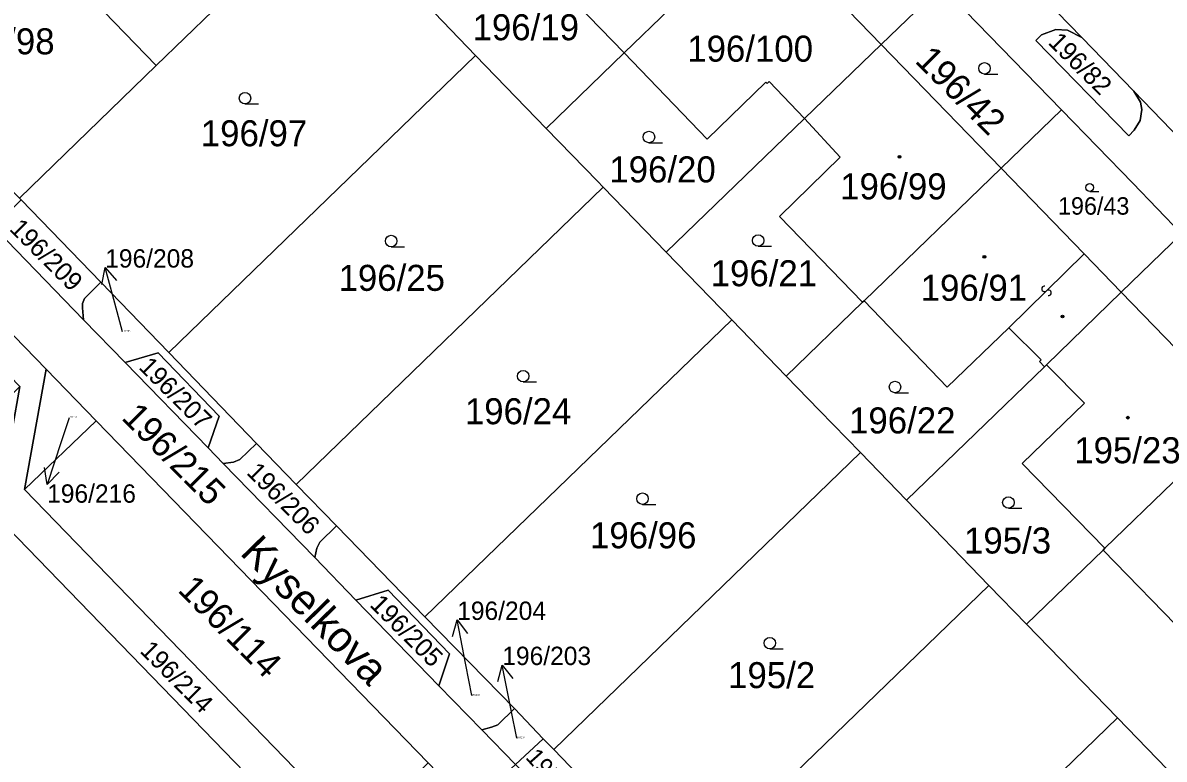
# Model space of a CAD drawing. Extents: x -598233 to -596890, y -1157848 to -1156431.
# Drawn here: x -597785.8 to -597711.3, y -1156700.1 to -1156652 of the extents above; entities that cross this region are included whole.
import ezdxf

# ---------------------------------------------------------------- set-up
doc = ezdxf.new("R2010")
doc.units = 0
for name, color, linetype in [('Level 1', 7, 'Continuous'), ('Level 11', 7, 'Continuous'), ('Level 13', 7, 'Continuous'), ('Level 3', 7, 'Continuous'), ('Level 4', 7, 'Continuous'), ('Level 5', 7, 'Continuous'), ('Level 57', 7, 'Continuous'), ('Level 60', 7, 'Continuous')]:
    doc.layers.add(name, color=color, linetype=linetype)

msp = doc.modelspace()

# ---------------------------------------------------------------- linework, layer by layer
at = {"layer": 'Level 1'}
for points in [[(-597792.16, -1156639.25), (-597777.12, -1156654.77)], [(-597728.82, -1156640.42), (-597716.67, -1156652.92)], [(-597777.12, -1156654.77), (-597766.03, -1156644.02)], [(-597748.06, -1156644.56), (-597751.96, -1156648.36), (-597746.56, -1156653.94)], [(-597746.56, -1156653.94), (-597737.62, -1156645.29)], [(-597729.78, -1156653.38), (-597737.62, -1156645.29)], [(-597729.78, -1156653.38), (-597725.84, -1156649.57)], [(-597725.84, -1156649.57), (-597717.99, -1156657.66)], [(-597756.27, -1156654.1), (-597759.5, -1156650.76)], [(-597716.67, -1156652.92), (-597717.61, -1156652.44), (-597718.36, -1156652.41), (-597719.29, -1156652.75), (-597719.67, -1156653.12), (-597713.6, -1156659.35), (-597713.24, -1156658.98), (-597712.86, -1156658.35), (-597712.75, -1156657.64), (-597712.83, -1156657.16), (-597713.26, -1156656.43)], [(-597713.26, -1156656.43), (-597716.67, -1156652.92)], [(-597734.79, -1156658.23), (-597729.78, -1156653.38)], [(-597729.78, -1156653.38), (-597721.93, -1156661.48)], [(-597776.31, -1156673.51), (-597756.27, -1156654.1)], [(-597756.27, -1156654.1), (-597751.65, -1156658.87)], [(-597751.65, -1156658.87), (-597746.56, -1156653.94)], [(-597746.56, -1156653.94), (-597741.13, -1156659.57), (-597737.3, -1156655.85), (-597737.21, -1156655.93), (-597737.09, -1156655.81), (-597734.79, -1156658.23)], [(-597803.97, -1156654.86), (-597803.61, -1156655.05), (-597802.98, -1156655.49), (-597802.37, -1156656.01), (-597784.31, -1156674.6)], [(-597777.12, -1156654.77), (-597786.06, -1156663.43)], [(-597713.26, -1156656.43), (-597701.06, -1156669.09)], [(-597717.99, -1156657.66), (-597721.93, -1156661.48)], [(-597717.99, -1156657.66), (-597713.34, -1156662.46), (-597710.15, -1156665.76)], [(-597751.65, -1156658.87), (-597748.31, -1156662.32), (-597747.93, -1156662.72)], [(-597743.81, -1156666.97), (-597734.79, -1156658.23)], [(-597734.79, -1156658.23), (-597732.45, -1156660.75), (-597736.41, -1156664.63), (-597730.99, -1156670.24)], [(-597721.93, -1156661.48), (-597730.89, -1156670.15)], [(-597716.51, -1156667.08), (-597721.93, -1156661.48)], [(-597767.98, -1156682.15), (-597747.93, -1156662.72)], [(-597747.93, -1156662.72), (-597743.81, -1156666.97)], [(-597785.95, -1156663.55), (-597780.75, -1156668.92)], [(-597788.15, -1156664.91), (-597781.88, -1156671.38)], [(-597710.15, -1156665.76), (-597714.09, -1156669.58)], [(-597743.81, -1156666.97), (-597739.53, -1156671.39)], [(-597714.09, -1156669.58), (-597716.51, -1156667.08)], [(-597781.88, -1156671.38), (-597781.95, -1156670.61), (-597781.95, -1156670.31), (-597781.82, -1156669.99), (-597780.75, -1156668.92)], [(-597780.75, -1156668.92), (-597776.31, -1156673.51)], [(-597714.09, -1156669.58), (-597718.97, -1156674.32)], [(-597714.09, -1156669.58), (-597706.24, -1156677.68)], [(-597730.99, -1156670.24), (-597735.97, -1156675.07)], [(-597730.89, -1156670.15), (-597730.99, -1156670.24)], [(-597730.89, -1156670.15), (-597725.45, -1156675.79), (-597721.43, -1156671.9)], [(-597779.16, -1156674.17), (-597781.88, -1156671.38)], [(-597759.57, -1156690.8), (-597739.53, -1156671.39)], [(-597739.53, -1156671.39), (-597735.97, -1156675.07)], [(-597721.43, -1156671.9), (-597719.33, -1156674.01), (-597719.43, -1156674.1), (-597719.11, -1156674.45)], [(-597773.74, -1156679.76), (-597773.02, -1156677.68), (-597777.01, -1156673.54), (-597779.16, -1156674.17)], [(-597770.58, -1156679.46), (-597776.31, -1156673.51)], [(-597785.73, -1156682.48), (-597784.31, -1156674.6)], [(-597784.31, -1156674.6), (-597781.05, -1156677.98)], [(-597779.16, -1156674.17), (-597773.74, -1156679.76)], [(-597719.11, -1156674.45), (-597728.12, -1156683.17)], [(-597718.97, -1156674.32), (-597716.48, -1156676.83), (-597720.56, -1156680.77), (-597715.16, -1156686.32)], [(-597718.97, -1156674.32), (-597719.11, -1156674.45)], [(-597731.13, -1156680.06), (-597733.79, -1156677.31), (-597735.97, -1156675.07)], [(-597786.04, -1156675.75), (-597787.57, -1156684.23), (-597764.57, -1156707.96)], [(-597785.73, -1156682.48), (-597781.05, -1156677.98)], [(-597759.36, -1156700.34), (-597781.05, -1156677.98)], [(-597706.24, -1156677.68), (-597715.16, -1156686.32)], [(-597772.75, -1156680.78), (-597773.74, -1156679.76)], [(-597772.75, -1156680.78), (-597772.08, -1156680.68), (-597771.66, -1156680.52), (-597770.58, -1156679.46)], [(-597767.98, -1156682.15), (-597770.58, -1156679.46)], [(-597751.16, -1156699.47), (-597731.13, -1156680.06)], [(-597731.13, -1156680.06), (-597728.12, -1156683.17)], [(-597766.77, -1156686.93), (-597772.75, -1156680.78)], [(-597785.73, -1156682.48), (-597763.99, -1156704.91)], [(-597767.98, -1156682.15), (-597765.35, -1156684.85)], [(-597728.12, -1156683.17), (-597722.73, -1156688.74)], [(-597766.77, -1156686.93), (-597766.64, -1156686.32), (-597766.43, -1156685.92), (-597765.35, -1156684.85)], [(-597765.35, -1156684.85), (-597759.57, -1156690.8)], [(-597715.27, -1156686.43), (-597720.28, -1156691.27)], [(-597698.34, -1156685.84), (-597703.24, -1156690.6), (-597705.64, -1156688.12), (-597709.77, -1156692.11), (-597715.27, -1156686.43)], [(-597715.27, -1156686.43), (-597715.16, -1156686.32)], [(-597764.08, -1156689.7), (-597766.77, -1156686.93)], [(-597742.79, -1156708.17), (-597722.73, -1156688.74)], [(-597722.73, -1156688.74), (-597720.28, -1156691.27)], [(-597758.66, -1156695.3), (-597757.96, -1156693.21), (-597761.98, -1156689.06), (-597764.08, -1156689.7)], [(-597764.08, -1156689.7), (-597758.66, -1156695.3)], [(-597759.57, -1156690.8), (-597753.73, -1156696.79)], [(-597720.28, -1156691.27), (-597714.33, -1156697.41)], [(-597755.85, -1156698.19), (-597758.66, -1156695.3)], [(-597753.73, -1156696.79), (-597754.82, -1156697.85), (-597755.23, -1156698.02), (-597755.85, -1156698.19)], [(-597753.73, -1156696.79), (-597751.84, -1156698.77)], [(-597714.33, -1156697.41), (-597734.39, -1156716.85)], [(-597714.33, -1156697.41), (-597705.92, -1156706.09)], [(-597755.85, -1156698.19), (-597753.66, -1156700.46)], [(-597753.66, -1156700.46), (-597751.84, -1156698.77)], [(-597751.16, -1156699.47), (-597751.84, -1156698.77)], [(-597751.16, -1156699.47), (-597748.53, -1156702.2)]]:
    msp.add_lwpolyline(points, dxfattribs=at)
at = {"layer": 'Level 13'}
for centre, start, end in [((-597719.098, -1156669.358), 81.57005, 314.16005), ((-597718.842, -1156669.623), 261.7845, 133.8825)]:
    msp.add_arc(centre, 0.184, start, end, dxfattribs=at)
at = {"layer": 'Level 3'}
msp.add_lwpolyline([(-597716.51, -1156667.08), (-597721.43, -1156671.9)], dxfattribs=at)
at = {"layer": 'Level 5'}
for p, q in [((-597723.02, -1156655.32), (-597722.145, -1156655.32)), ((-597771.33, -1156657.27), (-597770.455, -1156657.27)), ((-597744.94, -1156659.81), (-597744.065, -1156659.81)), ((-597716.15, -1156662.99), (-597715.555, -1156662.99)), ((-597761.78, -1156666.61), (-597760.905, -1156666.61)), ((-597737.81, -1156666.57), (-597736.935, -1156666.57)), ((-597753.16, -1156675.44), (-597752.285, -1156675.44)), ((-597728.87, -1156676.15), (-597727.995, -1156676.15)), ((-597745.36, -1156683.45), (-597744.485, -1156683.45)), ((-597721.46, -1156683.7), (-597720.585, -1156683.7)), ((-597737.04, -1156692.89), (-597736.165, -1156692.89))]:
    msp.add_line(p, q, dxfattribs=at)
for centre, radius in [((-597723.02, -1156654.945), 0.375), ((-597771.33, -1156656.895), 0.375), ((-597744.94, -1156659.435), 0.375), ((-597728.57, -1156660.73), 0.09), ((-597728.57, -1156660.73), 0.0521), ((-597716.15, -1156662.735), 0.255), ((-597761.78, -1156666.235), 0.375), ((-597737.81, -1156666.195), 0.375), ((-597723.03, -1156667.26), 0.09), ((-597723.03, -1156667.26), 0.0521), ((-597717.92, -1156671.17), 0.09), ((-597717.92, -1156671.17), 0.0521), ((-597753.16, -1156675.065), 0.375), ((-597728.87, -1156675.775), 0.375), ((-597713.66, -1156677.78), 0.09), ((-597713.66, -1156677.78), 0.0521), ((-597745.36, -1156683.075), 0.375), ((-597721.46, -1156683.325), 0.375), ((-597737.04, -1156692.515), 0.375)]:
    msp.add_circle(centre, radius, dxfattribs=at)
at = {"layer": 'Level 57'}
for p, q in [((-597779.672, -1156670.865), (-597780.459, -1156667.97)), ((-597779.32, -1156672.16), (-597779.672, -1156670.865)), ((-597782.82, -1156677.78), (-597783.316, -1156679.29)), ((-597783.316, -1156679.29), (-597784.252, -1156682.14)), ((-597756.897, -1156693.946), (-597757.466, -1156691)), ((-597756.51, -1156695.95), (-597756.897, -1156693.946)), ((-597753.935, -1156696.892), (-597754.52, -1156693.95)), ((-597753.57, -1156698.73), (-597753.935, -1156696.892))]:
    msp.add_line(p, q, dxfattribs=at)
for points in [[(-597780.679, -1156669.066), (-597780.459, -1156667.97), (-597779.714, -1156668.804)], [(-597783.465, -1156681.346), (-597784.252, -1156682.14), (-597784.415, -1156681.034)], [(-597757.767, -1156692.077), (-597757.466, -1156691), (-597756.785, -1156691.887)], [(-597754.815, -1156695.028), (-597754.52, -1156693.95), (-597753.835, -1156694.833)]]:
    msp.add_lwpolyline(points, dxfattribs=at)
at = {"layer": 'Level 60'}
for points in [[(-597710.15, -1156665.76), (-597713.34, -1156662.46), (-597717.99, -1156657.66), (-597725.84, -1156649.57), (-597733.68, -1156641.47), (-597741.53, -1156633.36), (-597742.78, -1156632.07), (-597749.38, -1156625.26), (-597755.75, -1156618.68), (-597759.45, -1156614.86), (-597760.55, -1156613.97), (-597764.42, -1156610.19), (-597763.26, -1156609.9)], [(-597701.06, -1156669.09), (-597713.26, -1156656.43), (-597716.67, -1156652.92), (-597728.82, -1156640.42), (-597732.48, -1156636.72), (-597744.62, -1156624.05), (-597748.03, -1156620.57), (-597754.91, -1156613.49), (-597756.8, -1156611.6), (-597757.94, -1156610.85), (-597759.22, -1156610.29), (-597761.19, -1156609.85)], [(-597728.82, -1156640.42), (-597716.67, -1156652.92), (-597717.61, -1156652.44), (-597718.36, -1156652.41), (-597719.29, -1156652.75), (-597719.67, -1156653.12), (-597713.6, -1156659.35), (-597713.24, -1156658.98), (-597712.86, -1156658.35), (-597712.75, -1156657.64), (-597712.83, -1156657.16), (-597713.26, -1156656.43), (-597701.06, -1156669.09)], [(-597820.17, -1156710.3), (-597809.29, -1156699.28), (-597804.09, -1156694.01), (-597798.89, -1156688.75), (-597793.69, -1156683.49), (-597786.04, -1156675.75), (-597787.57, -1156684.23), (-597764.57, -1156707.96)]]:
    msp.add_lwpolyline(points, dxfattribs=at)
for points in [[(-597777.12, -1156654.77), (-597792.16, -1156639.25), (-597781.3, -1156628.26), (-597767.35, -1156642.66), (-597766.03, -1156644.02)], [(-597748.06, -1156644.56), (-597750.44, -1156641.98), (-597745.48, -1156637.18), (-597743.11, -1156639.62), (-597737.62, -1156645.29), (-597746.56, -1156653.94), (-597751.96, -1156648.36)], [(-597792.16, -1156639.25), (-597777.12, -1156654.77), (-597786.06, -1156663.43), (-597799.05, -1156650.1), (-597799.3, -1156648.62), (-597799.1, -1156647.13), (-597798.47, -1156645.77), (-597797.86, -1156645.02)], [(-597737.62, -1156645.29), (-597733.68, -1156641.47), (-597725.84, -1156649.57), (-597729.78, -1156653.38)], [(-597759.5, -1156650.76), (-597750.44, -1156641.98), (-597748.06, -1156644.56), (-597751.96, -1156648.36), (-597746.56, -1156653.94), (-597751.65, -1156658.87), (-597756.27, -1156654.1)], [(-597777.12, -1156654.77), (-597766.03, -1156644.02), (-597762.84, -1156647.32), (-597759.5, -1156650.76), (-597756.27, -1156654.1), (-597776.31, -1156673.51), (-597780.75, -1156668.92), (-597785.95, -1156663.55), (-597786.06, -1156663.43)], [(-597737.62, -1156645.29), (-597729.78, -1156653.38), (-597734.79, -1156658.23), (-597737.09, -1156655.81), (-597737.21, -1156655.93), (-597737.3, -1156655.85), (-597741.13, -1156659.57), (-597746.56, -1156653.94)], [(-597717.99, -1156657.66), (-597721.93, -1156661.48), (-597729.78, -1156653.38), (-597725.84, -1156649.57)], [(-597758.66, -1156695.3), (-597755.85, -1156698.19), (-597753.66, -1156700.46), (-597756.61, -1156703.19), (-597759.36, -1156700.34), (-597781.05, -1156677.98), (-597784.31, -1156674.6), (-597802.37, -1156656.01), (-597802.98, -1156655.49), (-597803.61, -1156655.05), (-597803.97, -1156654.86), (-597800.51, -1156651.51), (-597800.34, -1156651.88), (-597799.75, -1156652.82), (-597799.22, -1156653.5), (-597797.9, -1156654.85), (-597788.48, -1156664.57), (-597788.15, -1156664.91), (-597781.88, -1156671.38), (-597779.16, -1156674.17), (-597773.74, -1156679.76), (-597772.75, -1156680.78), (-597766.77, -1156686.93), (-597764.08, -1156689.7)], [(-597717.61, -1156652.44), (-597716.67, -1156652.92), (-597713.26, -1156656.43), (-597712.83, -1156657.16), (-597712.75, -1156657.64), (-597712.86, -1156658.35), (-597713.24, -1156658.98), (-597713.6, -1156659.35), (-597719.67, -1156653.12), (-597719.29, -1156652.75), (-597718.36, -1156652.41)], [(-597730.99, -1156670.24), (-597736.41, -1156664.63), (-597732.45, -1156660.75), (-597734.79, -1156658.23), (-597729.78, -1156653.38), (-597721.93, -1156661.48), (-597730.89, -1156670.15)], [(-597751.65, -1156658.87), (-597748.31, -1156662.32), (-597747.93, -1156662.72), (-597767.98, -1156682.15), (-597770.58, -1156679.46), (-597776.31, -1156673.51), (-597756.27, -1156654.1)], [(-597748.31, -1156662.32), (-597751.65, -1156658.87), (-597746.56, -1156653.94), (-597741.13, -1156659.57), (-597737.3, -1156655.85), (-597737.21, -1156655.93), (-597737.09, -1156655.81), (-597734.79, -1156658.23), (-597743.81, -1156666.97), (-597747.93, -1156662.72)], [(-597803.61, -1156655.05), (-597802.98, -1156655.49), (-597802.37, -1156656.01), (-597784.31, -1156674.6), (-597785.73, -1156682.48), (-597763.99, -1156704.91), (-597763.8, -1156705.15), (-597757.17, -1156705.79), (-597757.04, -1156705.66), (-597753.71, -1156709.1), (-597764.57, -1156707.96), (-597787.57, -1156684.23), (-597786.04, -1156675.75), (-597802.93, -1156658.3), (-597803.94, -1156657.35), (-597804.47, -1156656.94), (-597805.39, -1156656.47), (-597805.59, -1156656.43), (-597803.97, -1156654.86)], [(-597721.93, -1156661.48), (-597717.99, -1156657.66), (-597713.34, -1156662.46), (-597710.15, -1156665.76), (-597714.09, -1156669.58), (-597716.51, -1156667.08)], [(-597734.79, -1156658.23), (-597732.45, -1156660.75), (-597736.41, -1156664.63), (-597730.99, -1156670.24), (-597735.97, -1156675.07), (-597739.53, -1156671.39), (-597743.81, -1156666.97)], [(-597716.51, -1156667.08), (-597714.09, -1156669.58), (-597718.97, -1156674.32), (-597719.11, -1156674.45), (-597719.43, -1156674.1), (-597719.33, -1156674.01), (-597721.43, -1156671.9), (-597725.45, -1156675.79), (-597730.89, -1156670.15), (-597721.93, -1156661.48)], [(-597747.93, -1156662.72), (-597743.81, -1156666.97), (-597739.53, -1156671.39), (-597759.57, -1156690.8), (-597765.35, -1156684.85), (-597767.98, -1156682.15)], [(-597781.95, -1156670.61), (-597781.88, -1156671.38), (-597788.15, -1156664.91), (-597787.39, -1156664.73), (-597786.96, -1156664.57), (-597785.95, -1156663.55), (-597780.75, -1156668.92), (-597781.82, -1156669.99), (-597781.95, -1156670.31)], [(-597702.3, -1156673.86), (-597706.24, -1156677.68), (-597714.09, -1156669.58), (-597710.15, -1156665.76), (-597702.93, -1156673.21)], [(-597772.08, -1156680.68), (-597772.75, -1156680.78), (-597773.74, -1156679.76), (-597773.02, -1156677.68), (-597777.01, -1156673.54), (-597779.16, -1156674.17), (-597781.88, -1156671.38), (-597781.95, -1156670.61), (-597781.95, -1156670.31), (-597781.82, -1156669.99), (-597780.75, -1156668.92), (-597776.31, -1156673.51), (-597770.58, -1156679.46), (-597771.66, -1156680.52)], [(-597716.48, -1156676.83), (-597718.97, -1156674.32), (-597714.09, -1156669.58), (-597706.24, -1156677.68), (-597715.16, -1156686.32), (-597720.56, -1156680.77)], [(-597730.89, -1156670.15), (-597725.45, -1156675.79), (-597721.43, -1156671.9), (-597719.33, -1156674.01), (-597719.43, -1156674.1), (-597719.11, -1156674.45), (-597728.12, -1156683.17), (-597731.13, -1156680.06), (-597733.79, -1156677.31), (-597735.97, -1156675.07), (-597730.99, -1156670.24)], [(-597739.53, -1156671.39), (-597735.97, -1156675.07), (-597733.79, -1156677.31), (-597731.13, -1156680.06), (-597751.16, -1156699.47), (-597751.84, -1156698.77), (-597753.73, -1156696.79), (-597759.57, -1156690.8)], [(-597773.02, -1156677.68), (-597773.74, -1156679.76), (-597779.16, -1156674.17), (-597777.01, -1156673.54)], [(-597781.05, -1156677.98), (-597785.73, -1156682.48), (-597784.31, -1156674.6)], [(-597718.97, -1156674.32), (-597716.48, -1156676.83), (-597720.56, -1156680.77), (-597715.16, -1156686.32), (-597715.27, -1156686.43), (-597720.28, -1156691.27), (-597722.73, -1156688.74), (-597728.12, -1156683.17), (-597719.11, -1156674.45)], [(-597785.73, -1156682.48), (-597781.05, -1156677.98), (-597759.36, -1156700.34), (-597763.99, -1156704.91)], [(-597698.34, -1156685.84), (-597703.24, -1156690.6), (-597705.64, -1156688.12), (-597709.77, -1156692.11), (-597715.27, -1156686.43), (-597715.16, -1156686.32), (-597706.24, -1156677.68)], [(-597766.64, -1156686.32), (-597766.77, -1156686.93), (-597772.75, -1156680.78), (-597772.08, -1156680.68), (-597771.66, -1156680.52), (-597770.58, -1156679.46), (-597767.98, -1156682.15), (-597765.35, -1156684.85), (-597766.43, -1156685.92)], [(-597731.13, -1156680.06), (-597728.12, -1156683.17), (-597722.73, -1156688.74), (-597742.79, -1156708.17), (-597748.53, -1156702.2), (-597751.16, -1156699.47)], [(-597754.82, -1156697.85), (-597755.23, -1156698.02), (-597755.85, -1156698.19), (-597758.66, -1156695.3), (-597757.96, -1156693.21), (-597761.98, -1156689.06), (-597764.08, -1156689.7), (-597766.77, -1156686.93), (-597766.64, -1156686.32), (-597766.43, -1156685.92), (-597765.35, -1156684.85), (-597759.57, -1156690.8), (-597753.73, -1156696.79)], [(-597691.31, -1156695.88), (-597700.52, -1156700.76), (-597705.92, -1156706.09), (-597714.33, -1156697.41), (-597720.28, -1156691.27), (-597715.27, -1156686.43), (-597709.77, -1156692.11), (-597705.64, -1156688.12), (-597703.24, -1156690.6), (-597698.34, -1156685.84), (-597690.1, -1156694.34), (-597690.58, -1156694.95)], [(-597722.73, -1156688.74), (-597720.28, -1156691.27), (-597714.33, -1156697.41), (-597734.39, -1156716.85), (-597736.95, -1156714.21), (-597741.01, -1156710.02), (-597742.79, -1156708.17)], [(-597757.96, -1156693.21), (-597758.66, -1156695.3), (-597764.08, -1156689.7), (-597761.98, -1156689.06)], [(-597755.23, -1156698.02), (-597754.82, -1156697.85), (-597753.73, -1156696.79), (-597751.84, -1156698.77), (-597753.66, -1156700.46), (-597755.85, -1156698.19)], [(-597724.19, -1156726.11), (-597725.07, -1156725.94), (-597725.66, -1156725.82), (-597731.74, -1156719.58), (-597734.39, -1156716.85), (-597714.33, -1156697.41), (-597705.92, -1156706.09), (-597715.17, -1156715.23), (-597720.17, -1156724.39), (-597721.32, -1156725.36), (-597722.7, -1156725.95)], [(-597749.83, -1156703.68), (-597749.99, -1156704.26), (-597753.66, -1156700.46), (-597751.84, -1156698.77), (-597751.16, -1156699.47), (-597748.53, -1156702.2), (-597749.63, -1156703.29)]]:
    msp.add_lwpolyline(points, close=True, dxfattribs=at)

# ---------------------------------------------------------------- texts
at = {"layer": 'Level 11'}
msp.add_text('Kyselkova', height=2, rotation=314.31794, dxfattribs=at).set_placement((-597771.72, -1156686.682))
at = {"layer": 'Level 4'}
for s, height, p in [('196/19', 1.7, (-597756.463, -1156653.11)), ('196/98', 1.7, (-597790.718, -1156654.03)), ('196/100', 1.7, (-597742.439, -1156654.51)), ('196/97', 1.7, (-597774.215, -1156660.04)), ('196/20', 1.7, (-597747.529, -1156662.4)), ('196/99', 1.7, (-597732.45, -1156663.51)), ('196/43', 1.14, (-597718.22, -1156664.51)), ('196/25', 1.7, (-597765.217, -1156669.49)), ('196/21', 1.7, (-597740.908, -1156669.19)), ('196/91', 1.7, (-597727.19, -1156670.14)), ('196/208', 0.1, (-597779.32, -1156672.16)), ('196/24', 1.7, (-597756.965, -1156678.21)), ('196/22', 1.7, (-597731.87, -1156678.81)), ('196/216', 0.1, (-597782.82, -1156677.78)), ('195/23', 1.7, (-597717.16, -1156680.76)), ('196/96', 1.7, (-597748.79, -1156686.32)), ('195/3', 1.7, (-597724.36, -1156686.66)), ('195/2', 1.7, (-597739.769, -1156695.46)), ('196/204', 0.1, (-597756.51, -1156695.95)), ('196/203', 0.1, (-597753.57, -1156698.73))]:
    msp.add_text(s, height=height, dxfattribs=at).set_placement(p)
for s, height, rotation, p in [('196/82', 1.2, 315, (-597718.918, -1156653.312)), ('196/42', 1.7, 315, (-597727.621, -1156654.519)), ('196/209', 1.2, 315, (-597786.772, -1156665.498)), ('196/207', 1.2, 315, (-597778.335, -1156674.535)), ('196/215', 1.7, 315, (-597779.463, -1156677.837)), ('196/206', 1.2, 315, (-597771.282, -1156681.428)), ('196/114', 1.7, 315, (-597775.791, -1156689.109)), ('196/205', 1.2, 315, (-597763.233, -1156690.067)), ('196/214', 1.2, 315, (-597778.247, -1156693.083)), ('195/34', 1.14, 311.57163, (-597753.05, -1156700.02))]:
    msp.add_text(s, height=height, rotation=rotation, dxfattribs=at).set_placement(p)
at = {"layer": 'Level 57'}
for s, p in [('196/208', (-597780.458, -1156667.97)), ('196/216', (-597784.252, -1156683.34)), ('196/204', (-597757.466, -1156691)), ('196/203', (-597754.52, -1156693.95))]:
    msp.add_text(s, height=1.2, dxfattribs=at).set_placement(p)

doc.saveas('drawing.dxf')
